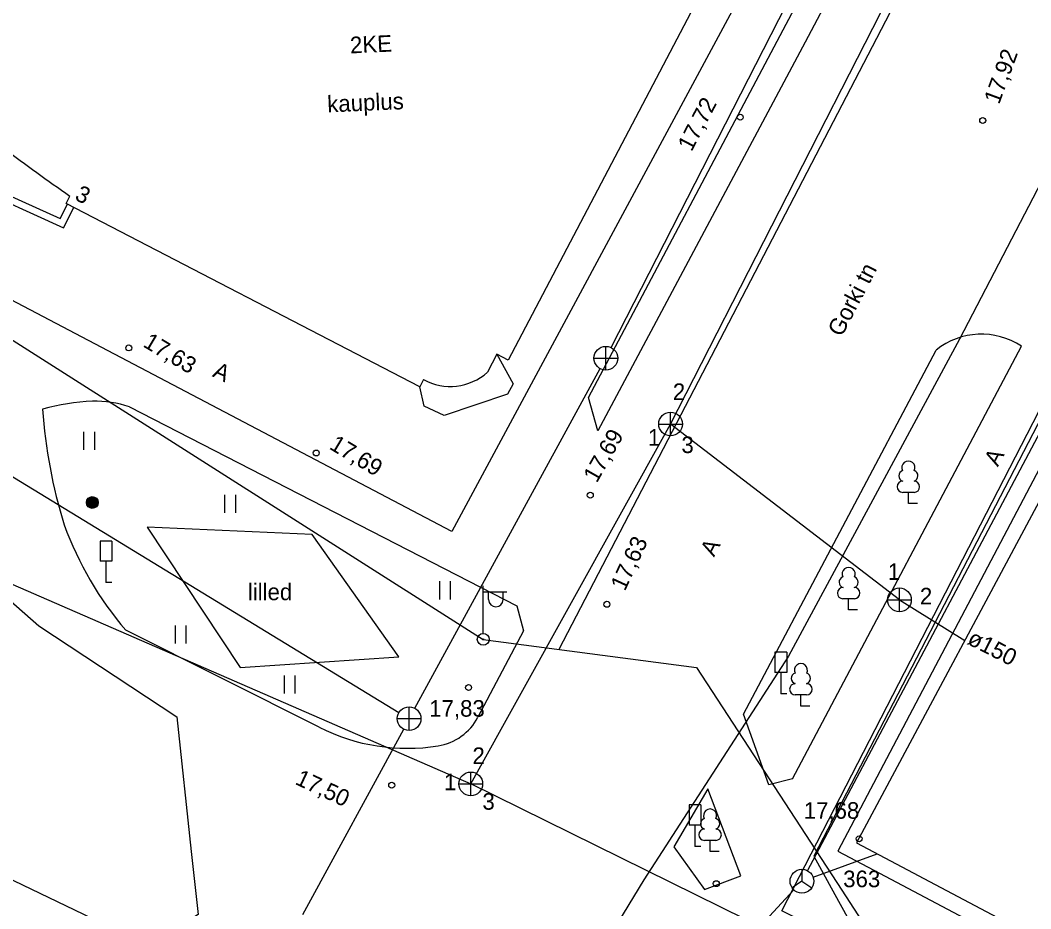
# Model space of a CAD drawing. Extents: x 713540 to 713867, y 6589774 to 6590061.
# Drawn here: x 713700.77 to 713743.37, y 6589910.9 to 6589948.37 of the extents above; entities that cross this region are included whole.
import ezdxf

# ---------------------------------------------------------------- set-up
doc = ezdxf.new("R2010")
doc.units = 0
for name, color, linetype in [('HALJASTUS', 7, 'Continuous'), ('HOONE', 7, 'Continuous'), ('KKAEV', 7, 'Continuous'), ('KORGUS', 7, 'Continuous'), ('KTRASS', 7, 'Continuous'), ('LIIKLUS', 7, 'Continuous'), ('MPKAABEL', 7, 'Continuous'), ('POST', 7, 'Continuous'), ('PUU', 7, 'Continuous'), ('RAJATIS', 7, 'Continuous'), ('SIKAEV', 7, 'Continuous'), ('SITRASS', 7, 'Continuous'), ('SKTRASS', 7, 'Continuous'), ('TEE', 7, 'Continuous'), ('TORU NR', 7, 'Continuous'), ('VTRASS', 7, 'Continuous'), ('Слой 1', 7, 'Continuous')]:
    doc.layers.add(name, color=color, linetype=linetype)

msp = doc.modelspace()

# ---------------------------------------------------------------- linework, layer by layer
at = {"layer": 'HALJASTUS'}
for p, q in [((713703.445, 6589931.013), (713703.445, 6589930.252)), ((713703.9, 6589931.013), (713703.9, 6589930.252)), ((713709.389, 6589928.356), (713709.389, 6589927.595)), ((713709.844, 6589928.356), (713709.844, 6589927.595)), ((713718.438, 6589924.708), (713718.438, 6589923.947)), ((713718.893, 6589924.708), (713718.893, 6589923.947)), ((713707.305, 6589922.846), (713707.305, 6589922.085)), ((713707.76, 6589922.846), (713707.76, 6589922.085)), ((713711.894, 6589920.743), (713711.894, 6589919.982)), ((713712.349, 6589920.743), (713712.349, 6589919.982))]:
    msp.add_line(p, q, dxfattribs=at)
msp.add_lwpolyline([(713706.121, 6589926.99), (713710.036, 6589921.072), (713716.73, 6589921.53), (713713.075, 6589926.681), (713706.121, 6589926.99)], dxfattribs=at)
at = {"layer": 'HOONE'}
for points in [[(713700.081, 6589942.962), (713699.945, 6589943.703), (713699.469, 6589943.616), (713699.43, 6589943.831), (713694.186, 6589972.51), (713708.231, 6589975.063), (713712.15, 6589954.52), (713714.85, 6589952.78), (713720.42, 6589962.79), (713724.48, 6589971.41), (713726.078, 6589970.623), (713726.102, 6589970.646), (713737.433, 6589964.699), (713721.341, 6589934.036), (713720.864, 6589934.287), (713720.463, 6589933.523)], [(713699.43, 6589943.831), (713698.222, 6589943.61), (713698.634, 6589941.413), (713702.592, 6589939.613), (713703.037, 6589940.47)], [(713717.773, 6589933.216), (713717.611, 6589932.905), (713702.705, 6589940.642), (713702.866, 6589940.953)], [(713720.864, 6589934.287), (713721.552, 6589933.032), (713721.312, 6589932.598), (713718.635, 6589931.705), (713717.795, 6589932.098), (713717.611, 6589932.905)], [(713767.753, 6589909.232), (713751, 6589918.31), (713754.305, 6589924.488), (713744.575, 6589929.68), (713736.017, 6589913.674), (713762.631, 6589899.577), (713767.753, 6589909.232)]]:
    msp.add_lwpolyline(points, dxfattribs=at)
for centre, radius, start, end in [((713784.999, 6590057.779), 142.808, 233.51375, 234.89164), ((713718.901, 6589935.267), 2.341, 241.178, 311.852)]:
    msp.add_arc(centre, radius, start, end, dxfattribs=at)
at = {"layer": 'KKAEV'}
for p, q in [((713725.456, 6589933.617), (713725.456, 6589934.617)), ((713724.956, 6589934.117), (713725.956, 6589934.117)), ((713728.183, 6589930.842), (713728.183, 6589931.842)), ((713727.683, 6589931.342), (713728.683, 6589931.342)), ((713737.83, 6589923.427), (713737.83, 6589924.427)), ((713737.33, 6589923.927), (713738.33, 6589923.927)), ((713717.164, 6589918.418), (713717.164, 6589919.418)), ((713716.664, 6589918.918), (713717.664, 6589918.918)), ((713719.763, 6589915.666), (713719.763, 6589916.666)), ((713719.263, 6589916.166), (713720.263, 6589916.166))]:
    msp.add_line(p, q, dxfattribs=at)
for centre in [(713725.456, 6589934.117), (713728.183, 6589931.342), (713737.83, 6589923.927), (713717.164, 6589918.918), (713719.763, 6589916.166)]:
    msp.add_circle(centre, 0.5, dxfattribs=at)
at = {"layer": 'KORGUS'}
for centre in [(713731.12, 6589944.28), (713741.34, 6589944.14), (713705.35, 6589934.55), (713713.25, 6589930.12), (713724.8, 6589928.34), (713725.5, 6589923.74), (713719.67, 6589920.23), (713716.43, 6589916.11), (713736.13, 6589913.85), (713730.11, 6589911.96)]:
    msp.add_circle(centre, 0.125, dxfattribs=at)
at = {"layer": 'KTRASS'}
for p, q in [((713728.183, 6589931.342), (713746.283, 6589966.793)), ((713668.395, 6589938.534), (713719.763, 6589916.166)), ((713719.763, 6589916.166), (713728.183, 6589931.342)), ((713737.83, 6589923.927), (713728.183, 6589931.342)), ((713737.83, 6589923.927), (713740.586, 6589922.219)), ((713740.22, 6589906.087), (713719.763, 6589916.166))]:
    msp.add_line(p, q, dxfattribs=at)
at = {"layer": 'LIIKLUS'}
for points in [[(713704.137, 6589926.402), (713704.137, 6589925.552)], [(713704.637, 6589926.402), (713704.137, 6589926.402)], [(713704.637, 6589926.402), (713704.637, 6589925.552)], [(713704.637, 6589925.552), (713704.137, 6589925.552)], [(713704.387, 6589925.552), (713704.387, 6589924.652)], [(713704.637, 6589924.652), (713704.387, 6589924.652)], [(713732.577, 6589921.714), (713732.577, 6589920.864)], [(713733.077, 6589921.714), (713732.577, 6589921.714)], [(713733.077, 6589921.714), (713733.077, 6589920.864)], [(713733.077, 6589920.864), (713732.577, 6589920.864)], [(713732.827, 6589920.864), (713732.827, 6589919.964)], [(713733.077, 6589919.964), (713732.827, 6589919.964)], [(713728.962, 6589915.28), (713728.962, 6589914.43)], [(713729.462, 6589915.28), (713728.962, 6589915.28)], [(713729.462, 6589915.28), (713729.462, 6589914.43)], [(713729.462, 6589914.43), (713728.962, 6589914.43)], [(713729.212, 6589914.43), (713729.212, 6589913.53)], [(713729.462, 6589913.53), (713729.212, 6589913.53)]]:
    msp.add_lwpolyline(points, dxfattribs=at)
at = {"layer": 'MPKAABEL'}
for points in [[(713796.776, 6590060.636), (713793.419, 6590054.295), (713774.719, 6590018.872), (713756.007, 6589983.478), (713738.52, 6589950.8), (713723.469, 6589921.84)], [(713694.011, 6589938.961), (713692.89, 6589933.64), (713698.13, 6589925.84), (713701.56, 6589922.83), (713707.37, 6589919), (713707.983, 6589913.318), (713708.27, 6589910.66), (713700.37, 6589905.55), (713699.23, 6589901.46), (713701.24, 6589889.8), (713704.212, 6589873.404), (713706.92, 6589858.46), (713712.25, 6589828.58), (713717.93, 6589797.45), (713721.28, 6589780.69), (713722.515, 6589774.068)], [(713694.011, 6589938.961), (713720.287, 6589922.261), (713729.28, 6589921.07), (713735.396, 6589911.684), (713736.91, 6589909.36), (713749.796, 6589902.534), (713750.086, 6589902.788), (713778.179, 6589889.116), (713778.272, 6589888.686), (713778.52, 6589888.95), (713802.27, 6589877.73), (713802.558, 6589876.915), (713802.91, 6589877.43), (713827.719, 6589864.835), (713849.02, 6589854.61), (713849.184, 6589854.353), (713849.72, 6589854.26), (713866.671, 6589846.028)]]:
    msp.add_lwpolyline(points, dxfattribs=at)
at = {"layer": 'POST'}
for p, q in [((713720.287, 6589922.511), (713720.287, 6589924.511)), ((713720.287, 6589924.261), (713721.287, 6589924.261)), ((713720.514, 6589923.94), (713720.514, 6589924.261)), ((713721.127, 6589923.94), (713721.127, 6589924.261))]:
    msp.add_line(p, q, dxfattribs=at)
for centre, radius in [((713703.812, 6589928.033), 0.25), ((713703.812, 6589928.033), 0.225), ((713703.812, 6589928.033), 0.2), ((713703.812, 6589928.033), 0.175), ((713703.812, 6589928.033), 0.15), ((713703.812, 6589928.033), 0.125), ((713703.812, 6589928.033), 0.1), ((713703.812, 6589928.033), 0.075), ((713703.812, 6589928.033), 0.05), ((713703.812, 6589928.033), 0.025), ((713720.287, 6589922.261), 0.25), ((713720.287, 6589922.261), 0.0234)]:
    msp.add_circle(centre, radius, dxfattribs=at)
msp.add_arc((713720.82, 6589923.94), 0.306, 180, 0, dxfattribs=at)
at = {"layer": 'PUU'}
for p, q in [((713738.447, 6589928.459), (713737.967, 6589928.459)), ((713738.207, 6589927.984), (713738.207, 6589928.459)), ((713738.587, 6589927.984), (713738.207, 6589927.984)), ((713735.929, 6589923.974), (713735.449, 6589923.974)), ((713735.689, 6589923.499), (713735.689, 6589923.974)), ((713736.069, 6589923.499), (713735.689, 6589923.499)), ((713733.916, 6589919.917), (713733.436, 6589919.917)), ((713733.676, 6589919.442), (713733.676, 6589919.917)), ((713734.056, 6589919.442), (713733.676, 6589919.442)), ((713730.09, 6589913.786), (713729.61, 6589913.786)), ((713729.85, 6589913.311), (713729.85, 6589913.786)), ((713730.23, 6589913.311), (713729.85, 6589913.311))]:
    msp.add_line(p, q, dxfattribs=at)
for centre, radius, start, end in [((713738.207, 6589929.504), 0.277, 332.5799, 207.4201), ((713738.037, 6589929.157), 0.233, 109.0217, 253.1415), ((713738.377, 6589929.157), 0.233, 286.8508, 70.9859), ((713737.969, 6589928.697), 0.238, 90.0016, 269.3953), ((713738.444, 6589928.697), 0.238, 270.6047, 89.9984), ((713735.689, 6589925.019), 0.277, 332.5799, 207.4201), ((713735.519, 6589924.672), 0.233, 109.0217, 253.1415), ((713735.859, 6589924.672), 0.233, 286.8508, 70.9859), ((713735.452, 6589924.212), 0.238, 90.0016, 269.3953), ((713735.927, 6589924.212), 0.238, 270.6047, 89.9984), ((713733.676, 6589920.962), 0.277, 332.5799, 207.4201), ((713733.506, 6589920.615), 0.233, 109.0217, 253.1415), ((713733.846, 6589920.615), 0.233, 286.8508, 70.9859), ((713733.439, 6589920.155), 0.238, 90.0016, 269.3953), ((713733.914, 6589920.155), 0.238, 270.6047, 89.9984), ((713729.85, 6589914.831), 0.277, 332.5799, 207.4201), ((713729.68, 6589914.484), 0.233, 109.0217, 253.1415), ((713730.021, 6589914.484), 0.233, 286.8508, 70.9859), ((713729.613, 6589914.023), 0.238, 90.0016, 269.3953), ((713730.088, 6589914.023), 0.238, 270.6047, 89.9984)]:
    msp.add_arc(centre, radius, start, end, dxfattribs=at)
at = {"layer": 'RAJATIS'}
for p, q in [((713698.9, 6589941.622), (713702.457, 6589940.004)), ((713702.457, 6589940.004), (713702.77, 6589940.608))]:
    msp.add_line(p, q, dxfattribs=at)
at = {"layer": 'SIKAEV'}
for p, q in [((713733.721, 6589912.564), (713733.721, 6589912.064)), ((713733.721, 6589912.064), (713733.306, 6589911.789)), ((713733.721, 6589912.064), (713734.136, 6589911.789))]:
    msp.add_line(p, q, dxfattribs=at)
msp.add_circle((713733.721, 6589912.064), 0.5, dxfattribs=at)
at = {"layer": 'SITRASS'}
for points in [[(713733.955, 6589912.506), (713745.74, 6589934.74), (713757.595, 6589956.438)], [(713734.191, 6589912.234), (713736.89, 6589913.212)], [(713722.68, 6589900.127), (713725.625, 6589903.311), (713733.381, 6589911.697)]]:
    msp.add_lwpolyline(points, dxfattribs=at)
at = {"layer": 'SKTRASS'}
for points in [[(713725.683, 6589934.563), (713740.14, 6589962.874)], [(713717.403, 6589919.357), (713725.216, 6589933.678)], [(713696.266, 6589931.669), (713716.737, 6589919.178)], [(713712.682, 6589910.653), (713716.938, 6589918.472)]]:
    msp.add_lwpolyline(points, dxfattribs=at)
at = {"layer": 'TEE'}
for points in [[(713725.114, 6589931.055), (713724.723, 6589932.457), (713733.058, 6589948.204), (713740.528, 6589962.284), (713740.986, 6589960.924), (713733.856, 6589947.446), (713725.114, 6589931.055)], [(713733.317, 6589916.378), (713742.971, 6589934.618)], [(713733.317, 6589916.378), (713732.328, 6589916.128), (713731.264, 6589919.111), (713739.376, 6589934.462)], [(713754.325, 6589925.207), (713755.57, 6589927.55), (713755.57, 6589927.91), (713755.14, 6589928.21), (713753.94, 6589928.94), (713748.018, 6589932.271), (713746.604, 6589933.172), (713744.042, 6589932.066), (713734.222, 6589913.122), (713735.109, 6589911.505), (713736.436, 6589909.083), (713765.187, 6589894.737)], [(713705.375, 6589932.061), (713721.701, 6589923.669)], [(713754.305, 6589924.488), (713754.401, 6589925.167), (713744.284, 6589930.51), (713735.234, 6589913.331), (713736.747, 6589912.529)], [(713721.701, 6589923.669), (713721.991, 6589922.616), (713720.063, 6589918.974)], [(713713.378, 6589918.556), (713705.219, 6589922.644)], [(713736.747, 6589912.529), (713762.965, 6589898.641), (713768.632, 6589909.323), (713751.363, 6589919.019)], [(713729.76, 6589915.963), (713728.328, 6589913.515), (713729.613, 6589911.713), (713731.151, 6589912.296), (713729.76, 6589915.963)]]:
    msp.add_lwpolyline(points, dxfattribs=at)
for centre, radius, start, end in [((713741.28, 6589932.086), 3.045, 56.2649, 128.699), ((713704.25, 6589922.796), 9.515, 92.5705, 105.4574), ((713703.965, 6589928.096), 4.208, 70.415, 91.9316), ((713722.964, 6589933.434), 21.301, 183.9487, 197.327), ((713716.369, 6589932.115), 14.63, 200.0899, 220.3457), ((713718.016, 6589920.058), 2.317, 279.0858, 332.1102), ((713717.088, 6589925.858), 8.191, 243.0644, 279.0858)]:
    msp.add_arc(centre, radius, start, end, dxfattribs=at)
at = {"layer": 'VTRASS'}
for points in [[(713786.9, 6590022.053), (713786.663, 6590021.42), (713779.918, 6590009.263), (713774.768, 6590000.13), (713772.089, 6589995.293), (713771.2, 6589993.262), (713769.595, 6589990.576), (713766.999, 6589985.749), (713760.969, 6589973.854), (713754.105, 6589960.72), (713753.933, 6589960.165), (713750.695, 6589954.533), (713746.011, 6589945.782), (713740.356, 6589934.918), (713733.16, 6589921.546), (713727.052, 6589912.116), (713721.352, 6589902.724), (713721.093, 6589902.329)], [(713721.093, 6589902.329), (713720.528, 6589902.588), (713708.752, 6589908.105), (713703.079, 6589910.841), (713694.266, 6589915.073), (713686.266, 6589918.865), (713684.308, 6589921.181)]]:
    msp.add_lwpolyline(points, dxfattribs=at)
at = {"layer": 'Слой 1'}
for points in [[(713689.74, 6589981), (713702.78, 6589983.59), (713701.84, 6589988.96), (713713.13, 6589989.8), (713713.92, 6589985.29), (713742.5, 6589970.55), (713718.97, 6589926.81), (713697.63, 6589938.02)], [(713753.32, 6589950.56), (713786.76, 6589932.33), (713765.63, 6589894.55), (713732.87, 6589910.81)]]:
    msp.add_lwpolyline(points, close=True, dxfattribs=at)

# ---------------------------------------------------------------- texts
at = {"layer": 'HALJASTUS'}
msp.add_text('lilled', height=0.7, dxfattribs=at).set_placement((713710.365, 6589923.912))
at = {"layer": 'HOONE'}
for s, rotation, p in [('2KE', 2.5883, (713714.688, 6589946.968)), ('kauplus', 2.4599, (713713.727, 6589944.481)), ('3', 332.7334, (713703.03, 6589940.825))]:
    msp.add_text(s, height=0.7, rotation=rotation, dxfattribs=at).set_placement(p)
at = {"layer": 'KORGUS'}
for s, rotation, p in [('17,92', 69.8756, (713742.029, 6589944.789)), ('17,72', 62.3671, (713729.066, 6589942.796)), ('17,63', 329.2513, (713705.91, 6589934.628)), ('17,69', 328.9545, (713713.76, 6589930.316)), ('17,69', 60.4551, (713725.074, 6589928.828)), ('17,63', 65.286, (713726.259, 6589924.267)), ('17,50', 334.8798, (713712.319, 6589916.172))]:
    msp.add_text(s, height=0.7, rotation=rotation, dxfattribs=at).set_placement(p)
for s, p in [('17,83', (713718.011, 6589919)), ('17,68', (713733.796, 6589914.695))]:
    msp.add_text(s, height=0.7, dxfattribs=at).set_placement(p)
at = {"layer": 'SIKAEV'}
msp.add_text('363', height=0.7, dxfattribs=at).set_placement((713735.46, 6589911.81))
at = {"layer": 'TEE'}
for s, rotation, p in [('Gorki tn', 62.5533, (713735.394, 6589934.982)), ('A', 335.0678, (713708.838, 6589933.357)), ('A', 61.8087, (713741.977, 6589929.513)), ('A', 62.1457, (713730.017, 6589925.708))]:
    msp.add_text(s, height=0.7, rotation=rotation, dxfattribs=at).set_placement(p)
at = {"layer": 'TORU NR'}
for s, p in [('2', (713728.279, 6589932.353)), ('1', (713727.23, 6589930.428)), ('3', (713728.642, 6589930.116)), ('1', (713737.341, 6589924.766)), ('2', (713738.692, 6589923.734)), ('2', (713719.834, 6589917.004)), ('1', (713718.635, 6589915.899)), ('3', (713720.254, 6589915.077))]:
    msp.add_text(s, height=0.7, dxfattribs=at).set_placement(p)
msp.add_text('ø150', height=0.7, rotation=332.9695, dxfattribs=at).set_placement((713740.642, 6589922.089))

doc.saveas('drawing.dxf')
